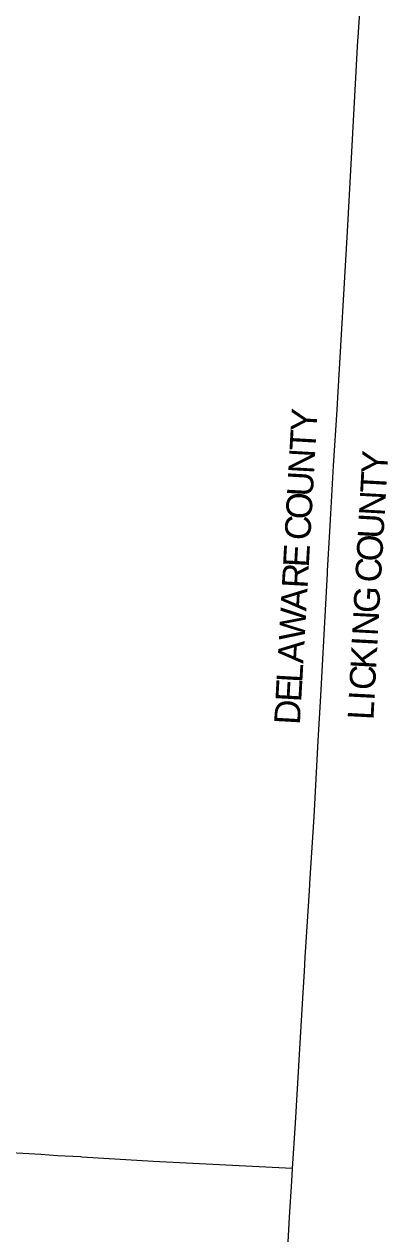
# Model space of a CAD drawing. Extents: x 1759416 to 2214760, y 252598 to 1116833.
# Drawn here: x 1884898 to 1898983, y 771920 to 818852 of the extents above; entities that cross this region are included whole.
import ezdxf

# ---------------------------------------------------------------- set-up
doc = ezdxf.new("R2010")
doc.units = 0
doc.layers.add('GM_X_Adjacent_County', color=7, linetype='Continuous')
doc.layers.add('GM_X_Adjacent_County_Text', color=7, linetype='Continuous')

msp = doc.modelspace()

# ---------------------------------------------------------------- linework, layer by layer
at = {"layer": 'GM_X_Adjacent_County'}
for points in [[(1898045, 821739), (1897825, 818330), (1897815, 818218), (1897557, 813421), (1897406, 810815), (1897032, 804371), (1897004, 803896), (1896867, 801714), (1896762, 799856), (1896723, 799168), (1896641, 797645), (1896629, 797539), (1896376, 792790), (1896278, 791042), (1896113, 788102), (1895956, 785523), (1895947, 785445), (1895896, 784633), (1895772, 782650), (1895741, 782103), (1895686, 781278), (1895557, 779101), (1895391, 776219), (1895282, 774451), (1889887, 774731), (1887135, 774898), (1887084, 774902), (1886187, 774949), (1885545, 774992), (1881788, 775208)], [(1898045, 821739), (1897825, 818330), (1897815, 818218), (1897557, 813421), (1897406, 810815), (1897032, 804371), (1897004, 803896), (1896867, 801714), (1896762, 799856), (1896723, 799168), (1896641, 797645), (1896629, 797539), (1896376, 792790), (1896278, 791042), (1896113, 788102), (1895956, 785523), (1895947, 785445), (1895896, 784633), (1895772, 782650), (1895741, 782103), (1895686, 781278), (1895557, 779101), (1895391, 776219), (1895282, 774451), (1895251, 773958), (1895161, 772565), (1894704, 764108)]]:
    msp.add_lwpolyline(points, dxfattribs=at)

# ---------------------------------------------------------------- texts
at = {"layer": 'GM_X_Adjacent_County_Text'}
for s, rotation, p in [('Y', 86.7088, (1896216, 803020)), ('T', 86.7738, (1896174, 802273)), ('N', 86.7801, (1896124, 801390)), ('Y', 86.768, (1898954, 801384)), ('U', 86.7791, (1896074, 800507)), ('T', 86.7673, (1898912, 800637)), ('N', 86.768, (1898862, 799754)), ('O', 86.7798, (1896025, 799624)), ('C', 86.7796, (1895979, 798812)), ('U', 86.7599, (1898812, 798871)), ('O', 86.7318, (1898762, 797987)), ('E', 86.7796, (1895920, 797762)), ('R', 86.7799, (1895874, 796949)), ('C', 86.4333, (1898711, 797169)), ('A', 86.7791, (1895824, 796066)), ('G', 86.8961, (1898646, 795985)), ('W', 86.7794, (1895760, 794915)), ('N', 86.9277, (1898599, 795102)), ('A', 86.7798, (1895710, 794032)), ('K', 86.9354, (1898530, 793811)), ('I', 86.9316, (1898577, 794694)), ('L', 86.7799, (1895668, 793285)), ('C', 86.9351, (1898486, 792998)), ('E', 86.7789, (1895626, 792538)), ('I', 86.9355, (1898464, 792589)), ('D', 86.7796, (1895576, 791655)), ('L', 86.9347, (1898424, 791842))]:
    msp.add_text(s, height=1000, rotation=rotation, dxfattribs=at).set_placement(p)

doc.saveas('drawing.dxf')
